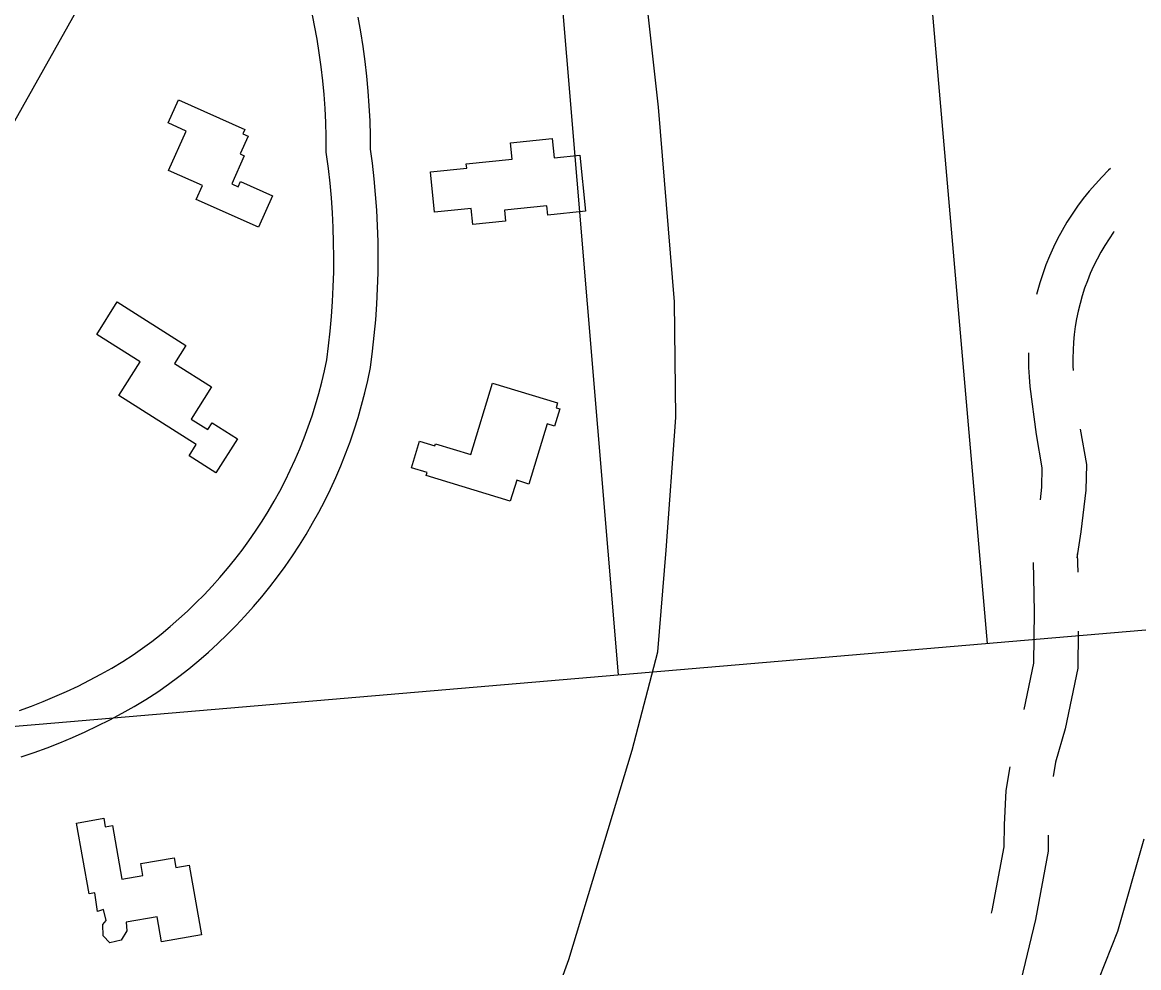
# Model space of a CAD drawing. Extents: x 3329297 to 3367176, y 649250 to 674653.
# Drawn here: x 3347297 to 3348052, y 659939 to 660578 of the extents above; entities that cross this region are included whole.
import ezdxf

# ---------------------------------------------------------------- set-up
doc = ezdxf.new("R2010")
doc.units = 0
for name, color, linetype in [('V-BLDG-OTLN', 7, 'Continuous'), ('V-ROAD-CNTR', 7, 'Continuous'), ('V-SITE-OTLN', 7, 'Continuous')]:
    doc.layers.add(name, color=color, linetype=linetype)

msp = doc.modelspace()

# ---------------------------------------------------------------- linework, layer by layer
at = {"layer": 'V-BLDG-OTLN'}
for points in [[(3347457.062, 660439.285), (3347415.031, 660458.1240000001), (3347419.231, 660467.5), (3347396.3140000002, 660477.773), (3347408.223, 660504.344), (3347396.091, 660509.781), (3347403.15, 660525.528), (3347447.991, 660505.431), (3347446.625, 660502.382), (3347450.132, 660500.809), (3347444.7660000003, 660488.836), (3347447.555, 660487.587), (3347439.046, 660468.6), (3347443.322, 660466.683), (3347444.9050000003, 660470.216), (3347466.575, 660460.504)], [(3347597.598, 660482.203), (3347628.588, 660485.373), (3347627.46, 660496.397), (3347655.693, 660499.285), (3347657.035, 660486.178), (3347674.342, 660487.947), (3347678.211, 660450.129), (3347652.767, 660447.5260000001), (3347652.1240000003, 660453.8150000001), (3347623.433, 660450.881), (3347624.201, 660443.375), (3347602.1010000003, 660441.1140000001), (3347600.981, 660452.062), (3347576.131, 660449.5210000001), (3347573.347, 660476.728), (3347597.901, 660479.2390000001)], [(3347361.648, 660388.859), (3347408.072, 660359.485), (3347400.369, 660347.311), (3347425.482, 660331.425), (3347411.732, 660309.691), (3347422.977, 660302.5750000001), (3347425.848, 660307.113), (3347442.9250000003, 660296.31), (3347428.3880000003, 660273.335), (3347410.2120000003, 660284.837), (3347415.105, 660292.572), (3347362.774, 660325.682), (3347377.1180000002, 660348.3520000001), (3347347.77, 660366.925)], [(3347615.37, 660334.042), (3347659.306, 660320.634), (3347658.321, 660317.402), (3347660.844, 660316.63), (3347657.307, 660305.036), (3347652.382, 660306.54), (3347639.957, 660265.823), (3347631.697, 660268.344), (3347627.384, 660254.209), (3347570.47, 660271.578), (3347571.093, 660273.6240000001), (3347560.47, 660276.866), (3347565.9560000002, 660294.85), (3347576.264, 660291.704), (3347576.694, 660293.109), (3347600.649, 660285.8)], [(3347342.583, 659988.907), (3347334.2090000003, 660036.816), (3347352.489, 660040.011), (3347353.505, 660034.205), (3347358.4960000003, 660035.077), (3347364.816, 659998.922), (3347378.988, 660001.4), (3347377.583, 660009.43), (3347400.074, 660013.362), (3347401.213, 660006.854), (3347410.2800000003, 660008.437), (3347418.512, 659961.339), (3347391.612, 659956.637), (3347388.683, 659973.389), (3347367.745, 659969.73), (3347368.142, 659963.946), (3347364.406, 659957.632), (3347356.644, 659955.93), (3347352.163, 659960.5480000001), (3347351.826, 659968.29), (3347354.142, 659970.985), (3347352.434, 659978.292), (3347348.3170000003, 659976.99), (3347346.4390000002, 659989.583)]]:
    msp.add_lwpolyline(points, close=True, dxfattribs=at)
at = {"layer": 'V-ROAD-CNTR'}
msp.add_line((3348010.5889792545, 660218.6951355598), (3348011.01793271, 660206.3321424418), dxfattribs=at)
for points in [[(3347609.786742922, 661220.622531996), (3347700.3285618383, 660136.866699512)], [(3347949.890062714, 660158.1356569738), (3347857.42224765, 661223.6425259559)], [(3347425.7715337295, 660734.003996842), (3347373.996958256, 660658.8381607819), (3347335.366600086, 660588.0655835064), (3347280.764265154, 660490.9887540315), (3347275.922549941, 660482.7031409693), (3347263.2420709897, 660460.995008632), (3347243.110540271, 660432.9271991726), (3347208.6245134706, 660392.6447146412), (3347163.3340776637, 660342.6582962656), (3347120.201000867, 660303.0985429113), (3347058.14321038, 660253.4656641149), (3347010.8333748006, 660219.6632306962), (3346965.762585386, 660190.3382674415), (3346914.8622166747, 660161.9373296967), (3346854.638025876, 660133.6396810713), (3346782.1777923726, 660105.5432171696), (3346777.776371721, 660102.4633946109)], [(3347295.525845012, 660112.7774521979), (3347303.61310447, 660115.7232508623), (3347311.6277977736, 660118.8597693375), (3347319.5700801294, 660122.1833060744), (3347327.429410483, 660125.6912838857), (3347335.203773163, 660129.3839380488), (3347342.8888514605, 660133.2572175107), (3347350.482326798, 660137.3118739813), (3347357.9778267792, 660141.543282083), (3347365.3715477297, 660145.9505046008), (3347372.4610216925, 660150.4051430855), (3347378.731468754, 660154.8396359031), (3347385.0660245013, 660159.5635819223), (3347391.2826325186, 660164.4434903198), (3347397.3718548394, 660169.4760001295), (3347403.336122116, 660174.6611987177), (3347409.168177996, 660179.9930095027), (3347414.865408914, 660185.4697209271), (3347420.4255470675, 660191.0890704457), (3347425.844716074, 660196.842461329), (3347431.11535499, 660202.7277854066), (3347436.2379358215, 660208.7450276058), (3347441.2115868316, 660214.8892864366), (3347446.028817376, 660221.1556957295), (3347450.6863393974, 660227.5375893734), (3347455.1866551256, 660234.0383637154), (3347459.520269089, 660240.6437841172), (3347463.6861671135, 660247.3575239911), (3347467.6852222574, 660254.1744424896), (3347471.5138927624, 660261.0908736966), (3347475.1671541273, 660268.097573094), (3347478.6456833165, 660275.1940399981), (3347481.9457458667, 660282.3745637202), (3347485.0646946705, 660289.6368360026), (3347488.0018153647, 660296.9739086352), (3347490.7555505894, 660304.3834042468), (3347493.322111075, 660311.8540137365), (3347495.699434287, 660319.3898418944), (3347497.892235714, 660326.9872876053), (3347499.8919838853, 660334.6283301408), (3347501.7000275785, 660342.3215846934), (3347503.2376872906, 660349.6845391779), (3347504.483190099, 660359.1964971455), (3347505.5812095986, 660369.1476022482), (3347506.4821255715, 660379.1188392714), (3347507.179979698, 660389.1052385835), (3347507.6770146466, 660399.1051546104), (3347507.9730644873, 660409.1126098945), (3347508.066248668, 660419.1240852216), (3347507.9584654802, 660429.1382114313), (3347507.652686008, 660439.1464221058), (3347507.1421377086, 660449.144821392), (3347506.4324221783, 660459.1322956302), (3347505.5219096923, 660469.1042516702), (3347504.4105446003, 660479.0531531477), (3347502.9570794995, 660490.0465955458), (3347502.8708035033, 660500.5862869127), (3347502.5930273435, 660510.039387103), (3347502.119757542, 660519.4863943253), (3347501.446336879, 660528.916218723), (3347500.5743202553, 660538.3351596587), (3347499.505928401, 660547.7319756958), (3347498.23936907, 660557.1029666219), (3347496.7751916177, 660566.4454445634), (3347495.1155171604, 660575.7570408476), (3347493.260238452, 660585.028595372)], [(3347296.6393580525, 660081.4877748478), (3347305.4621549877, 660084.4685478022), (3347314.21489553, 660087.6567491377), (3347322.886202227, 660091.0502306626), (3347331.475919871, 660094.6446939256), (3347339.980589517, 660098.4407161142), (3347348.392226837, 660102.4360619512), (3347356.70714854, 660106.6267824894), (3347364.9236732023, 660111.0141260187), (3347373.034173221, 660115.5927179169), (3347381.0344522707, 660120.3614953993), (3347389.114978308, 660125.4388569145), (3347396.362531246, 660130.5643640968), (3347403.2979754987, 660135.7364180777), (3347410.103367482, 660141.0785096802), (3347416.772145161, 660146.5899998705), (3347423.301877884, 660152.2668012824), (3347429.6878220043, 660158.1049904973), (3347435.926591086, 660164.102279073), (3347442.010452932, 660170.2509295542), (3347447.941283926, 660176.5475386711), (3347453.71464501, 660182.9942145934), (3347459.3220641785, 660189.5809723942), (3347464.7664131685, 660196.3067135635), (3347470.0411826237, 660203.1683042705), (3347475.1396606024, 660210.1544106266), (3347480.0653448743, 660217.2696362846), (3347484.8117309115, 660224.5042158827), (3347489.3738328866, 660231.8564760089), (3347493.750777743, 660239.3175575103), (3347497.942107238, 660246.8891263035), (3347501.9408458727, 660254.5584269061), (3347505.748316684, 660262.3259600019), (3347509.3622541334, 660270.1894362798), (3347512.7773053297, 660278.1411639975), (3347515.9921846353, 660286.1720913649), (3347519.0064494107, 660294.2825957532), (3347521.8178889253, 660302.4659862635), (3347524.420565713, 660310.7161581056), (3347526.8197642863, 660319.0287123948), (3347529.010016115, 660327.3976698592), (3347530.989972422, 660335.8224153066), (3347532.8363127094, 660344.6634608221), (3347534.268809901, 660355.6035028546), (3347535.4327904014, 660366.1523977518), (3347536.3878744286, 660376.7231607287), (3347537.1280203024, 660387.3147614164), (3347537.6549853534, 660397.9168453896), (3347537.9689355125, 660408.5293901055), (3347538.067751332, 660419.1459147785), (3347537.9535345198, 660429.7577885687), (3347537.629313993, 660440.3695778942), (3347537.0878622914, 660450.973178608), (3347536.335577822, 660461.5597043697), (3347535.3700903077, 660472.13374833), (3347534.1914553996, 660482.6848468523), (3347532.940920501, 660492.1434044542), (3347532.867196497, 660501.1497130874), (3347532.570972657, 660511.230612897), (3347532.0662424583, 660521.3056056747), (3347531.3476631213, 660531.3677812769), (3347530.417679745, 660541.4128403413), (3347529.278071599, 660551.4360243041), (3347527.92663093, 660561.4350333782), (3347526.3648083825, 660571.4005554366), (3347524.5944828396, 660581.3329591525)], [(3348033.0996981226, 660479.0157729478), (3348031.818035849, 660477.823515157), (3348027.268584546, 660473.2675084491), (3348022.8874178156, 660468.5532769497), (3348018.6772786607, 660463.6786090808), (3348014.6504510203, 660458.6554529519), (3348010.8076706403, 660453.491341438), (3348007.1544691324, 660448.1907033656), (3348003.697963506, 660442.7634214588), (3348000.4387056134, 660437.2115421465), (3347997.3814392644, 660431.5428152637), (3347994.5352160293, 660425.7695163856), (3347991.9005962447, 660419.8995135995), (3347989.479845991, 660413.9350296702), (3347987.2766503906, 660407.8860774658), (3347985.2974303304, 660401.762728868), (3347983.538969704, 660395.5731659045), (3347983.1409657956, 660393.9481963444)], [(3348035.58181877, 660436.5313222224), (3348035.20032936, 660436.018658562), (3348032.165530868, 660431.6152966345), (3348029.294036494, 660427.1065785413), (3348026.585294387, 660422.4924578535), (3348024.046560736, 660417.7851847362), (3348021.682783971, 660412.9904836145), (3348019.493403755, 660408.1124864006), (3348017.4821540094, 660403.1569703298), (3348015.6533496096, 660398.1359225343), (3348014.00856967, 660393.047271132), (3348012.547030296, 660387.9028340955), (3348011.27638884, 660382.7150616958), (3348010.194489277, 660377.4789219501), (3348009.3024120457, 660372.2081339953), (3348008.6039119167, 660366.9113258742), (3348008.0982471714, 660361.590498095), (3348007.784340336, 660356.2558963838), (3348007.6673447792, 660350.9176340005), (3348007.7436020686, 660345.5723611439), (3348007.8986359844, 660342.5019588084)], [(3347977.737086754, 660354.42852105), (3347977.662655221, 660351.0323659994), (3347977.7543979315, 660344.6016388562), (3347978.078950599, 660338.1739661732), (3347978.640721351, 660331.7410327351), (3347982.7860177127, 660299.2043862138), (3347986.786801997, 660276.7109605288), (3347986.590404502, 660263.8328962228), (3347985.4942416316, 660255.168020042)], [(3348012.6170368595, 660302.8016350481), (3348016.827198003, 660279.1310394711), (3348016.561595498, 660261.7151037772), (3348012.996532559, 660233.5342286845), (3348010.4409972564, 660216.0104140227)], [(3346401.333159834, 660018.1059370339), (3346484.455993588, 660034.4789042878), (3347308.920344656, 660103.508766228), (3348329.349303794, 660190.4745922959), (3349277.121408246, 660270.4164324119)], [(3347980.774391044, 660212.8310360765), (3347981.1284518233, 660202.6265466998), (3347981.524054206, 660179.5143139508), (3347980.9983898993, 660144.8357340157), (3347974.4902384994, 660113.5644328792)], [(3348011.3280077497, 660166.3535809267), (3348010.951610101, 660141.5222659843), (3348002.380494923, 660100.3385400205), (3347996.0500763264, 660077.9645347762), (3347994.383073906, 660068.2650280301)], [(3347965.0562033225, 660074.7408622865), (3347962.309366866, 660058.7583067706), (3347961.161638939, 660035.6447510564), (3347960.9358522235, 660020.745638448), (3347952.9854826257, 659977.8086326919), (3347952.503858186, 659975.8026737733)], [(3347991.0566549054, 660028.4898091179), (3347990.8941477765, 660017.766361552), (3347982.3405173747, 659971.5713673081), (3347972.4674028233, 659930.4499861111)]]:
    msp.add_lwpolyline(points, dxfattribs=at)
at = {"layer": 'V-SITE-OTLN'}
for points in [[(3347415.737, 659890.894), (3347468.688, 659897.275), (3347492.7090000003, 659890.753), (3347609.345, 659833.0480000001), (3347620.636, 659832.876), (3347628.416, 659838.404), (3347666.974, 659944.556), (3347709.66, 660086.054), (3347727.091, 660152.501), (3347732.751, 660221.179), (3347739.244, 660310.883), (3347738.375, 660388.898), (3347727.541, 660520.433), (3347714.446, 660638.1460000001), (3347703.676, 660739.915), (3347679.0840000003, 660843.947), (3347661.983, 660900.654), (3347661.93, 660930.93), (3347668.319, 660946.228), (3347683.3680000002, 660957.292), (3347713.298, 660974.292), (3347991.582, 661107.402), (3348174.773, 661182.871)], [(3348055.647, 660025.8960000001), (3348037.7660000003, 659963.561), (3348020.688, 659920.203)]]:
    msp.add_lwpolyline(points, dxfattribs=at)

doc.saveas('drawing.dxf')
